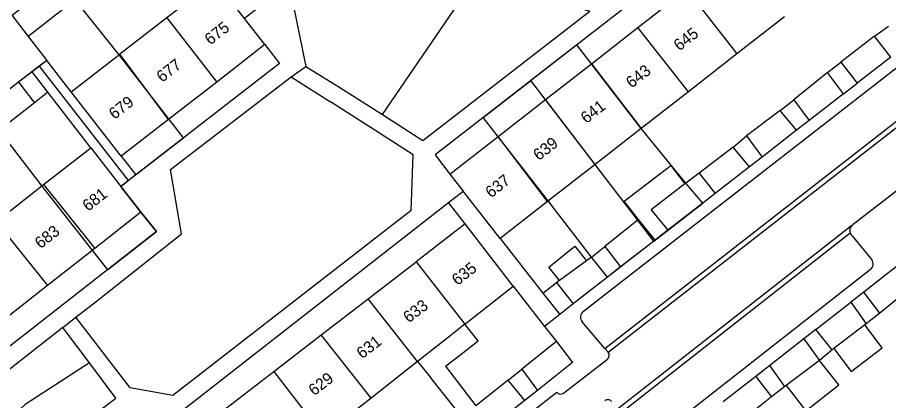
# Model space of a CAD drawing. Extents: x 194485 to 197793, y 468269 to 470822.
# Drawn here: x 196318.7 to 196408.9, y 470239.7 to 470279.4 of the extents above; entities that cross this region are included whole.
import ezdxf

# ---------------------------------------------------------------- set-up
doc = ezdxf.new("R2010")
doc.units = 0
for name, color, linetype in [('BGT grensvlak begroeid terreindeel', 7, 'Continuous'), ('BGT grensvlak gebouwinstallatie plus 1', 7, 'Continuous'), ('BGT grensvlak pand op maaiveld', 7, 'Continuous'), ('BGT grensvlak pand op maaiveld LR', 7, 'Continuous'), ('BGT grensvlak wegdeel', 7, 'Continuous'), ('BGT tekst huisnummerreeks', 7, 'Continuous'), ('GEM grensvlak WOZ_BRK percelen', 7, 'Continuous')]:
    doc.layers.add(name, color=color, linetype=linetype)

msp = doc.modelspace()

# ---------------------------------------------------------------- linework, layer by layer
at = {"layer": 'BGT grensvlak begroeid terreindeel'}
for points in [[(196356.479, 470269.377), (196366.21, 470283.587), (196377.982, 470280.055)], [(196326.135, 470243.629), (196319.443, 470239.342), (196306.045, 470226.94), (196308.023, 470224.263)]]:
    msp.add_lwpolyline(points, dxfattribs=at)
at = {"layer": 'BGT grensvlak gebouwinstallatie plus 1'}
for p, q in [((196407.49, 470277.484), (196408.944, 470278.528)), ((196402.611, 470273.733), (196404.002, 470274.777)), ((196320.176, 470273.8), (196318.753, 470272.705)), ((196321.81, 470271.678), (196320.176, 470273.8)), ((196404.254, 470271.495), (196405.686, 470272.608)), ((196321.81, 470271.678), (196320.416, 470270.568)), ((196397.709, 470269.791), (196399.137, 470270.887)), ((196400.723, 470268.754), (196399.409, 470267.734)), ((196392.818, 470265.99), (196394.207, 470267.149)), ((196395.835, 470264.959), (196394.524, 470263.941)), ((196381.546, 470260.375), (196386.36, 470264.074)), ((196386.36, 470264.074), (196387.829, 470262.177)), ((196389.304, 470263.296), (196387.926, 470262.252)), ((196383.022, 470258.475), (196381.546, 470260.375)), ((196390.958, 470261.173), (196389.689, 470260.187)), ((196386.059, 470257.369), (196384.738, 470256.343)), ((196373.731, 470253.569), (196376.418, 470255.734)), ((196376.418, 470255.734), (196377.648, 470254.206)), ((196378.157, 470254.572), (196379.547, 470255.706)), ((196374.845, 470252.187), (196373.731, 470253.569)), ((196381.172, 470253.574), (196379.805, 470252.513)), ((196373.123, 470250.861), (196374.54, 470251.967)), ((196373.123, 470250.861), (196374.858, 470248.657)), ((196406.372, 470250.962), (196405.035, 470249.921)), ((196376.237, 470249.743), (196374.858, 470248.657)), ((196408.045, 470248.794), (196406.63, 470247.698)), ((196401.392, 470247.083), (196400.145, 470246.112)), ((196403.103, 470245.004), (196401.777, 470243.897)), ((196363.022, 470243.283), (196364.66, 470244.555)), ((196360.114, 470243.779), (196361.487, 470242.074)), ((196363.022, 470243.283), (196366.17, 470239.184)), ((196396.63, 470243.374), (196395.177, 470242.243)), ((196369.526, 470241.831), (196370.929, 470242.978)), ((196364.724, 470238.056), (196361.487, 470242.074)), ((196372.553, 470240.789), (196371.229, 470239.755)), ((196398.186, 470241.19), (196396.809, 470240.108))]:
    msp.add_line(p, q, dxfattribs=at)
for points in [[(196364.66, 470244.555), (196366.39, 470245.915), (196365.03, 470247.644)], [(196403.263, 470245.126), (196405.076, 470242.752), (196408.279, 470245.199), (196406.466, 470247.572)], [(196398.317, 470241.289), (196400.383, 470238.685), (196403.776, 470241.379), (196401.777, 470243.897)]]:
    msp.add_lwpolyline(points, dxfattribs=at)
at = {"layer": 'BGT grensvlak pand op maaiveld'}
for p, q in [((196339.15, 470283.232), (196334.137, 470279.363)), ((196342.203, 470279.298), (196339.15, 470283.232)), ((196382.966, 470278.382), (196388.026, 470282.33)), ((196323.347, 470280.239), (196319.764, 470277.433)), ((196334.137, 470279.363), (196329.276, 470275.61)), ((196344.299, 470276.6), (196342.203, 470279.298)), ((196398.145, 470279.472), (196393.222, 470275.637)), ((196378.14, 470274.617), (196382.966, 470278.382)), ((196407.49, 470277.484), (196404.002, 470274.777)), ((196409.171, 470275.313), (196407.49, 470277.484)), ((196344.299, 470276.6), (196339.305, 470272.719)), ((196324.223, 470271.71), (196329.276, 470275.61)), ((196393.222, 470275.637), (196388.192, 470271.719)), ((196404.002, 470274.777), (196405.686, 470272.608)), ((196409.171, 470275.313), (196405.686, 470272.608)), ((196373.393, 470270.913), (196378.14, 470274.617)), ((196402.611, 470273.733), (196399.137, 470270.887)), ((196404.254, 470271.495), (196402.611, 470273.733)), ((196318.753, 470272.705), (196315.142, 470269.879)), ((196318.753, 470272.705), (196320.416, 470270.568)), ((196339.305, 470272.719), (196334.328, 470268.853)), ((196329.421, 470265.04), (196324.223, 470271.71)), ((196388.192, 470271.719), (196383.311, 470267.917)), ((196404.254, 470271.495), (196400.723, 470268.754)), ((196320.416, 470270.568), (196316.712, 470267.694)), ((196368.473, 470267.075), (196373.393, 470270.913)), ((196399.137, 470270.887), (196400.723, 470268.754)), ((196397.709, 470269.791), (196394.207, 470267.149)), ((196399.409, 470267.734), (196397.709, 470269.791)), ((196334.328, 470268.853), (196329.421, 470265.04)), ((196383.311, 470267.917), (196378.529, 470264.192)), ((196399.409, 470267.734), (196395.835, 470264.959)), ((196363.487, 470263.185), (196368.473, 470267.075)), ((196394.207, 470267.149), (196395.835, 470264.959)), ((196321.373, 470262.106), (196326.246, 470265.917)), ((196326.246, 470265.917), (196329.36, 470261.914)), ((196392.818, 470265.99), (196389.304, 470263.296)), ((196394.524, 470263.941), (196392.818, 470265.99)), ((196378.529, 470264.192), (196373.606, 470260.357)), ((196394.524, 470263.941), (196390.958, 470261.173)), ((196363.487, 470263.185), (196364.845, 470261.438)), ((196389.304, 470263.296), (196390.958, 470261.173)), ((196316.457, 470258.261), (196321.373, 470262.106)), ((196387.926, 470262.252), (196387.829, 470262.177)), ((196389.689, 470260.187), (196387.926, 470262.252)), ((196329.36, 470261.914), (196331.444, 470259.235)), ((196368.673, 470256.515), (196364.845, 470261.438)), ((196373.606, 470260.357), (196368.673, 470256.515)), ((196389.689, 470260.187), (196386.059, 470257.369)), ((196331.444, 470259.235), (196326.667, 470255.492)), ((196365.072, 470258.038), (196359.974, 470254.112)), ((196370.039, 470251.583), (196365.072, 470258.038)), ((196383.022, 470258.475), (196379.547, 470255.706)), ((196384.738, 470256.343), (196383.022, 470258.475)), ((196384.738, 470256.343), (196381.172, 470253.574)), ((196326.667, 470255.492), (196321.755, 470251.644)), ((196379.547, 470255.706), (196381.172, 470253.574)), ((196354.995, 470250.278), (196359.974, 470254.112)), ((196377.648, 470254.206), (196374.845, 470252.187)), ((196378.157, 470254.572), (196377.648, 470254.206)), ((196379.805, 470252.513), (196378.157, 470254.572)), ((196409.904, 470253.713), (196406.372, 470250.962)), ((196374.845, 470252.187), (196374.54, 470251.967)), ((196379.805, 470252.513), (196376.237, 470249.743)), ((196321.755, 470251.644), (196316.843, 470247.795)), ((196365.03, 470247.644), (196370.039, 470251.583)), ((196374.54, 470251.967), (196376.237, 470249.743)), ((196411.595, 470251.692), (196408.045, 470248.794)), ((196408.045, 470248.794), (196406.372, 470250.962)), ((196350.129, 470246.531), (196354.995, 470250.278)), ((196401.392, 470247.083), (196405.035, 470249.921)), ((196405.035, 470249.921), (196406.63, 470247.698)), ((196406.63, 470247.698), (196406.466, 470247.572)), ((196365.03, 470247.644), (196363.3, 470246.284)), ((196403.103, 470245.004), (196401.392, 470247.083)), ((196406.466, 470247.572), (196403.263, 470245.126)), ((196345.234, 470242.762), (196350.129, 470246.531)), ((196363.3, 470246.284), (196360.114, 470243.779)), ((196400.145, 470246.112), (196396.63, 470243.374)), ((196400.145, 470246.112), (196401.777, 470243.897)), ((196374.511, 470245.839), (196370.929, 470242.978)), ((196403.263, 470245.126), (196403.103, 470245.004)), ((196360.114, 470243.779), (196355.305, 470239.998)), ((196398.186, 470241.19), (196396.63, 470243.374)), ((196401.777, 470243.897), (196398.317, 470241.289)), ((196340.282, 470238.949), (196345.234, 470242.762)), ((196370.929, 470242.978), (196372.553, 470240.789)), ((196395.177, 470242.243), (196391.786, 470239.602)), ((196395.177, 470242.243), (196396.809, 470240.108)), ((196369.526, 470241.831), (196366.17, 470239.184)), ((196371.229, 470239.755), (196369.526, 470241.831)), ((196398.317, 470241.289), (196398.186, 470241.19)), ((196355.305, 470239.998), (196350.351, 470236.103)), ((196371.229, 470239.755), (196367.637, 470236.948)), ((196396.809, 470240.108), (196393.397, 470237.427))]:
    msp.add_line(p, q, dxfattribs=at)
for points in [[(196321.647, 470282.423), (196318.123, 470279.62), (196319.764, 470277.433)], [(196387.829, 470262.177), (196384.349, 470259.481), (196386.059, 470257.369)], [(196374.511, 470245.839), (196376.19, 470243.673), (196372.553, 470240.789)]]:
    msp.add_lwpolyline(points, dxfattribs=at)
at = {"layer": 'BGT grensvlak pand op maaiveld LR'}
for p, q in [((196388.026, 470282.33), (196393.222, 470275.637)), ((196334.137, 470279.363), (196339.305, 470272.719)), ((196388.192, 470271.719), (196382.966, 470278.382)), ((196334.328, 470268.853), (196329.276, 470275.61)), ((196378.14, 470274.617), (196383.311, 470267.917)), ((196378.529, 470264.192), (196373.393, 470270.913)), ((196373.606, 470260.357), (196368.473, 470267.075)), ((196321.373, 470262.106), (196326.667, 470255.492)), ((196316.457, 470258.261), (196321.755, 470251.644)), ((196359.974, 470254.112), (196365.03, 470247.644)), ((196360.114, 470243.779), (196354.995, 470250.278)), ((196355.305, 470239.998), (196350.129, 470246.531)), ((196345.234, 470242.762), (196350.351, 470236.103))]:
    msp.add_line(p, q, dxfattribs=at)
at = {"layer": 'BGT grensvlak wegdeel'}
for p, q in [((196343.755, 470280.507), (196342.203, 470279.298)), ((196377.34, 470248.984), (196415.945, 470279.023)), ((196319.764, 470277.433), (196321.701, 470274.975)), ((196379.537, 470245.145), (196419.102, 470275.974)), ((196379.883, 470244.74), (196419.806, 470275.884)), ((196321.701, 470274.975), (196320.176, 470273.8)), ((196324.223, 470271.71), (196321.701, 470274.975)), ((196347.024, 470273.273), (196348.541, 470274.331)), ((196348.541, 470274.331), (196351.983, 470272.22)), ((196347.024, 470273.273), (196351.118, 470270.671)), ((196351.983, 470272.22), (196356.479, 470269.377)), ((196326.246, 470265.917), (196321.81, 470271.678)), ((196356.185, 470267.44), (196351.118, 470270.671)), ((196422.119, 470270.982), (196405.267, 470257.968)), ((196356.479, 470269.377), (196357.19, 470268.927)), ((196329.421, 470265.04), (196330.911, 470263.114)), ((196330.911, 470263.114), (196329.36, 470261.914)), ((196363.337, 470260.261), (196364.845, 470261.438)), ((196365.072, 470258.038), (196363.337, 470260.261)), ((196405.133, 470257.862), (196380.859, 470238.846)), ((196404.974, 470257.064), (196381.188, 470238.43)), ((196405.164, 470256.795), (196407.207, 470254.329)), ((196368.673, 470256.515), (196373.123, 470250.861)), ((196407.077, 470253.296), (196384.265, 470235.449)), ((196370.039, 470251.583), (196373.269, 470247.407)), ((196374.858, 470248.657), (196373.269, 470247.407)), ((196323.373, 470247.312), (196324.717, 470248.362)), ((196379.344, 470245.37), (196377.197, 470247.874)), ((196323.373, 470247.312), (196290.829, 470221.888)), ((196326.135, 470243.629), (196323.373, 470247.312)), ((196373.269, 470247.407), (196374.511, 470245.839)), ((196379.537, 470245.145), (196379.344, 470245.37)), ((196379.883, 470244.74), (196379.537, 470245.145)), ((196375.254, 470240.506), (196379.796, 470244.038)), ((196361.014, 470230.068), (196374.552, 470240.594))]:
    msp.add_line(p, q, dxfattribs=at)
for points in [[(196406.176, 470299.521), (196361.943, 470265.172), (196363.487, 470263.185)], [(196366.591, 470296.01), (196347.199, 470280.945), (196348.541, 470274.331)], [(196357.19, 470268.927), (196360.683, 470266.677), (196377.982, 470280.055)], [(196344.299, 470276.6), (196345.828, 470274.651), (196330.911, 470263.114)], [(196324.717, 470248.362), (196326.812, 470249.998), (196335.676, 470257.004), (196334.523, 470263.658), (196347.024, 470273.273)], [(196359.461, 470259.429), (196359.685, 470265.193), (196356.185, 470267.44)], [(196359.461, 470259.429), (196334.774, 470240.266), (196330.329, 470241.048), (196324.717, 470248.362)], [(196335.331, 470235.136), (196333.66, 470237.096), (196363.337, 470260.261)], [(196331.444, 470259.235), (196333.065, 470257.236), (196288.768, 470222.636)], [(196308.023, 470224.263), (196328.862, 470239.992), (196326.135, 470243.629)]]:
    msp.add_lwpolyline(points, dxfattribs=at)
for centre, radius, start, end in [((196405.653, 470257.344), 0.734, 135.07221, 202.39078), ((196405.651, 470257.344), 0.733, 121.64854, 135.04261), ((196405.648, 470257.338), 0.727, 202.14809, 228.32054), ((196406.535, 470253.889), 0.803, 312.44397, 33.21044), ((196377.77, 470248.364), 0.754, 124.75751, 220.56066), ((196379.49, 470244.432), 0.499, 307.80103, 38.06949), ((196374.947, 470240.901), 0.5, 217.86401, 307.84577), ((196379.843, 470239.327), 0.5, 38.19409, 129.07224)]:
    msp.add_arc(centre, radius, start, end, dxfattribs=at)
at = {"layer": 'GEM grensvlak WOZ_BRK percelen'}
for p, q in [((196320.912, 470274.367), (196330.139, 470262.517)), ((196384.605, 470256.24), (196371.874, 470272.901))]:
    msp.add_line(p, q, dxfattribs=at)
for points in [[(196330.139, 470262.517), (196335.858, 470266.94), (196329.186, 470275.541), (196324.636, 470281.283), (196322.954, 470283.437), (196321.647, 470282.423), (196318.123, 470279.62), (196319.764, 470277.433), (196321.701, 470274.975), (196320.912, 470274.367)], [(196384.605, 470256.24), (196389.689, 470260.187), (196387.926, 470262.252), (196383.311, 470267.917), (196376.616, 470276.591), (196371.874, 470272.901)], [(196320.912, 470274.367), (196318.753, 470272.705), (196315.142, 470269.879), (196316.712, 470267.694), (196321.2, 470261.931), (196327.986, 470253.268), (196333.065, 470257.236), (196331.444, 470259.235), (196329.36, 470261.914), (196330.139, 470262.517)], [(196384.605, 470256.24), (196379.805, 470252.513), (196378.157, 470254.572), (196373.675, 470260.411), (196366.938, 470269.059), (196371.874, 470272.901)]]:
    msp.add_lwpolyline(points, dxfattribs=at)

# ---------------------------------------------------------------- texts
at = {"layer": 'BGT tekst huisnummerreeks'}
for s, rotation, p in [('675', 37.9, (196338.64, 470276.506)), ('645', 38, (196387.251, 470275.889)), ('677', 37.8, (196333.656, 470272.637)), ('643', 38, (196382.311, 470272.036)), ('679', 37.8, (196328.712, 470268.797)), ('641', 38, (196377.616, 470268.372)), ('639', 38, (196372.69, 470264.529)), ('637', 38, (196367.738, 470260.666)), ('681', 38.1, (196325.979, 470259.272)), ('683', 38.1, (196321.044, 470255.406)), ('635', 37.6, (196364.249, 470251.598)), ('633', 37.6, (196359.214, 470247.721)), ('631', 37.6, (196354.383, 470244.001)), ('629', 37.6, (196349.41, 470240.171))]:
    msp.add_text(s, height=1.2, rotation=rotation, dxfattribs=at).set_placement(p)

doc.saveas('drawing.dxf')
